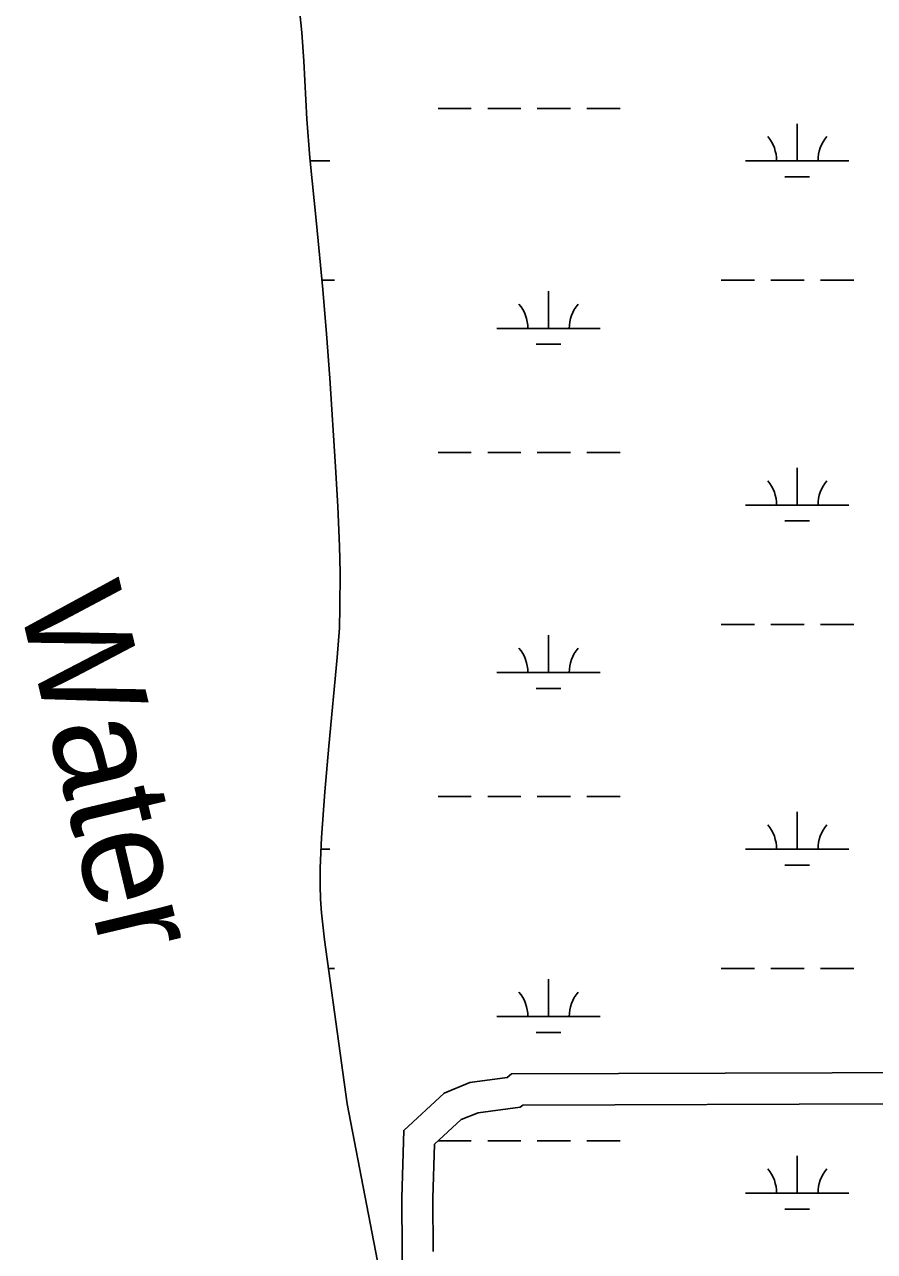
# Model space of a CAD drawing. Extents: x 3161564 to 3199464, y 849354 to 874788.
# Drawn here: x 3182170 to 3182992, y 869254 to 870440 of the extents above; entities that cross this region are included whole.
import ezdxf

# ---------------------------------------------------------------- set-up
doc = ezdxf.new("R2010")
doc.units = 0
for name, color, linetype in [('V-RIVR-IDEN', 7, 'Continuous'), ('V-ROAD-CNTR', 7, 'Continuous'), ('V-SITE-VEGE', 7, 'Continuous'), ('V-TOPO-SHOR', 7, 'Continuous'), ('V-WETL-SWMP', 7, 'Continuous')]:
    doc.layers.add(name, color=color, linetype=linetype)

msp = doc.modelspace()

# ---------------------------------------------------------------- linework, layer by layer
at = {"layer": 'V-ROAD-CNTR'}
for points in [[(3185991, 869421.1), (3185947.6, 869424.6), (3185855.7, 869430), (3185788.5, 869428.1), (3185707, 869423.5), (3185089.3, 869427.2), (3184319.5, 869430.9), (3183678, 869422.4), (3183627.3, 869423.9), (3183545, 869423.8), (3183364.2, 869427.9), (3182640.6, 869425.5), (3182636.5, 869422), (3182600.6, 869417.2), (3182575.7, 869407.1), (3182536.6, 869371), (3182534.8, 869305.7), (3182535.1, 869254)], [(3185984.5, 869391.5), (3185945.5, 869394.7), (3185855.2, 869399.9), (3185789.7, 869398.1), (3185707.8, 869393.5), (3185089.1, 869397.2), (3184319.6, 869400.9), (3183677.8, 869392.4), (3183626.8, 869393.9), (3183544.7, 869393.8), (3183363.9, 869397.9), (3182651.6, 869395.5), (3182649.2, 869393.5), (3182608.4, 869388), (3182592.1, 869381.4), (3182566.2, 869357.6), (3182564.8, 869305.4), (3182565.1, 869253.9)], [(3182535.1, 869254), (3182535.5, 869202.2), (3182549.6, 869154.1), (3182574.8, 869074.1), (3182663.5, 868818.9), (3182772.4, 868602.4), (3182856.9, 868413.1), (3182889.5, 868344.4), (3182905.3, 868293.2), (3182904.8, 868245.2), (3182914.5, 868165.7), (3182932.3, 868060.8), (3182946.6, 867948), (3182982.9, 867819.3), (3183003.2, 867762.8), (3183045.4, 867689.1), (3183143.9, 867581.5)]]:
    msp.add_lwpolyline(points, dxfattribs=at)
at = {"layer": 'V-SITE-VEGE'}
msp.add_lwpolyline([(3182435.1, 870460.4), (3182438, 870432.4), (3182439.9, 870404.5), (3182442.8, 870348.5), (3182445.6, 870311.2), (3182452.1, 870247.6), (3182458.3, 870184), (3182461.9, 870141.1), (3182465, 870098.3), (3182470.5, 870012.5), (3182472.7, 869974.1), (3182474.5, 869935.8), (3182475.1, 869910.2), (3182474.9, 869876.1), (3182474.3, 869856.7), (3182472.3, 869828.1), (3182464.2, 869742.5), (3182460.4, 869698.3), (3182456.9, 869654), (3182455.7, 869624.5), (3182455.8, 869607.6), (3182456.2, 869594.5), (3182457.1, 869581.4), (3182459.9, 869555.3), (3182481.7, 869396.5), (3182512.7, 869236)], dxfattribs=at)
at = {"layer": 'V-TOPO-SHOR'}
for points in [[(3182435.1, 870460.4), (3182438, 870432.4), (3182439.9, 870404.5), (3182442.8, 870348.5), (3182445.6, 870311.2), (3182452.1, 870247.6), (3182458.3, 870184), (3182461.9, 870141.1), (3182465, 870098.3), (3182470.5, 870012.5), (3182472.7, 869974.1), (3182474.5, 869935.8), (3182475.1, 869910.2), (3182474.9, 869876.1), (3182474.3, 869856.7), (3182472.3, 869828.1), (3182464.2, 869742.5), (3182460.4, 869698.3), (3182456.9, 869654), (3182455.7, 869624.5), (3182455.7, 869607.6), (3182456.2, 869594.5), (3182457.1, 869581.4), (3182459.9, 869555.3), (3182481.7, 869396.5)], [(3182481.7, 869396.5), (3182512.7, 869236)]]:
    msp.add_lwpolyline(points, dxfattribs=at)
at = {"layer": 'V-WETL-SWMP'}
for p, q in [((3182435.1, 870460.4), (3182438, 870432.4)), ((3182438, 870432.4), (3182439.9, 870404.5)), ((3182439.9, 870404.5), (3182442.8, 870348.5)), ((3182569.7, 870358.9), (3182601.7, 870358.9)), ((3182617.7, 870358.9), (3182649.7, 870358.9)), ((3182665.7, 870358.9), (3182697.7, 870358.9)), ((3182713.7, 870358.9), (3182745.7, 870358.9)), ((3182442.8, 870348.5), (3182445.6, 870311.2)), ((3182917, 870308.2), (3182917, 870344.2)), ((3182445.6, 870311.2), (3182452.1, 870247.6)), ((3182445.9, 870308.2), (3182465.1, 870308.2)), ((3182867, 870308.2), (3182967, 870308.2)), ((3182905, 870292.8), (3182929, 870292.8)), ((3182452.1, 870247.6), (3182458.3, 870184)), ((3182457.5, 870192.8), (3182469.7, 870192.8)), ((3182843.6, 870192.8), (3182875.6, 870192.8)), ((3182891.6, 870192.8), (3182923.6, 870192.8)), ((3182939.6, 870192.8), (3182971.6, 870192.8)), ((3182458.3, 870184), (3182461.9, 870141.1)), ((3182676.5, 870146.3), (3182676.5, 870182.3)), ((3182461.9, 870141.1), (3182465, 870098.3)), ((3182626.5, 870146.3), (3182726.5, 870146.3)), ((3182664.5, 870130.9), (3182688.5, 870130.9)), ((3182465, 870098.3), (3182470.5, 870012.5)), ((3182569.7, 870026.3), (3182601.7, 870026.3)), ((3182617.7, 870026.3), (3182649.7, 870026.3)), ((3182665.7, 870026.3), (3182697.7, 870026.3)), ((3182713.7, 870026.3), (3182745.7, 870026.3)), ((3182470.5, 870012.5), (3182472.7, 869974.1)), ((3182917, 869975.5), (3182917, 870011.5)), ((3182867, 869975.5), (3182967, 869975.5)), ((3182472.7, 869974.1), (3182474.5, 869935.8)), ((3182905, 869960.1), (3182929, 869960.1)), ((3182474.5, 869935.8), (3182475.1, 869910.2)), ((3182475.1, 869910.2), (3182474.9, 869876.1)), ((3182474.9, 869876.1), (3182474.3, 869856.7)), ((3182474.3, 869856.7), (3182472.3, 869828.1)), ((3182843.6, 869860.1), (3182875.6, 869860.1)), ((3182891.6, 869860.1), (3182923.6, 869860.1)), ((3182939.6, 869860.1), (3182971.6, 869860.1)), ((3182676.5, 869813.7), (3182676.5, 869849.7)), ((3182472.3, 869828.1), (3182464.2, 869742.5)), ((3182626.5, 869813.7), (3182726.5, 869813.7)), ((3182664.5, 869798.2), (3182688.5, 869798.2)), ((3182464.2, 869742.5), (3182460.4, 869698.3)), ((3182460.4, 869698.3), (3182456.9, 869654)), ((3182569.7, 869693.6), (3182601.7, 869693.6)), ((3182617.7, 869693.6), (3182649.7, 869693.6)), ((3182665.7, 869693.6), (3182697.7, 869693.6)), ((3182713.7, 869693.6), (3182745.7, 869693.6)), ((3182917, 869642.9), (3182917, 869678.9)), ((3182456.9, 869654), (3182455.7, 869624.5)), ((3182456.5, 869642.9), (3182465.1, 869642.9)), ((3182867, 869642.9), (3182967, 869642.9)), ((3182455.7, 869624.5), (3182455.7, 869607.6)), ((3182905, 869627.4), (3182929, 869627.4)), ((3182455.7, 869607.6), (3182456.2, 869594.5)), ((3182456.2, 869594.5), (3182457.1, 869581.4)), ((3182457.1, 869581.4), (3182459.9, 869555.3)), ((3182459.9, 869555.3), (3182481.7, 869396.5)), ((3182463.7, 869527.4), (3182469.7, 869527.4)), ((3182843.6, 869527.4), (3182875.6, 869527.4)), ((3182891.6, 869527.4), (3182923.6, 869527.4)), ((3182939.6, 869527.4), (3182971.6, 869527.4)), ((3182676.5, 869481), (3182676.5, 869517)), ((3182626.5, 869481), (3182726.5, 869481)), ((3182664.5, 869465.6), (3182688.5, 869465.6)), ((3182481.7, 869396.5), (3182512.7, 869236)), ((3182569.7, 869360.9), (3182601.7, 869360.9)), ((3182617.7, 869360.9), (3182649.7, 869360.9)), ((3182665.7, 869360.9), (3182697.7, 869360.9)), ((3182713.7, 869360.9), (3182745.7, 869360.9)), ((3182917, 869310.2), (3182917, 869346.2)), ((3182867, 869310.2), (3182967, 869310.2)), ((3182905, 869294.7), (3182929, 869294.7))]:
    msp.add_line(p, q, dxfattribs=at)
for centre, start, end in [((3182861.8, 870308.7), 359.2282, 40.7718), ((3182972.3, 870308.7), 139.2282, 180.7718), ((3182621.3, 870146.8), 359.2282, 40.7718), ((3182731.8, 870146.8), 139.2282, 180.7718), ((3182861.8, 869976), 359.2282, 40.7718), ((3182972.3, 869976), 139.2282, 180.7718), ((3182621.3, 869814.1), 359.2282, 40.7718), ((3182731.8, 869814.1), 139.2282, 180.7718), ((3182861.8, 869643.3), 359.2282, 40.7718), ((3182972.3, 869643.3), 139.2282, 180.7718), ((3182621.3, 869481.5), 359.2282, 40.7718), ((3182731.8, 869481.5), 139.2282, 180.7718), ((3182861.8, 869310.7), 359.2282, 40.7718), ((3182972.3, 869310.7), 139.2282, 180.7718)]:
    msp.add_arc(centre, 35.2, start, end, dxfattribs=at)

# ---------------------------------------------------------------- texts
at = {"layer": 'V-RIVR-IDEN'}
msp.add_text('Water', height=100, rotation=283.3821, dxfattribs=at).set_placement((3182163.5, 869883.9))

doc.saveas('drawing.dxf')
